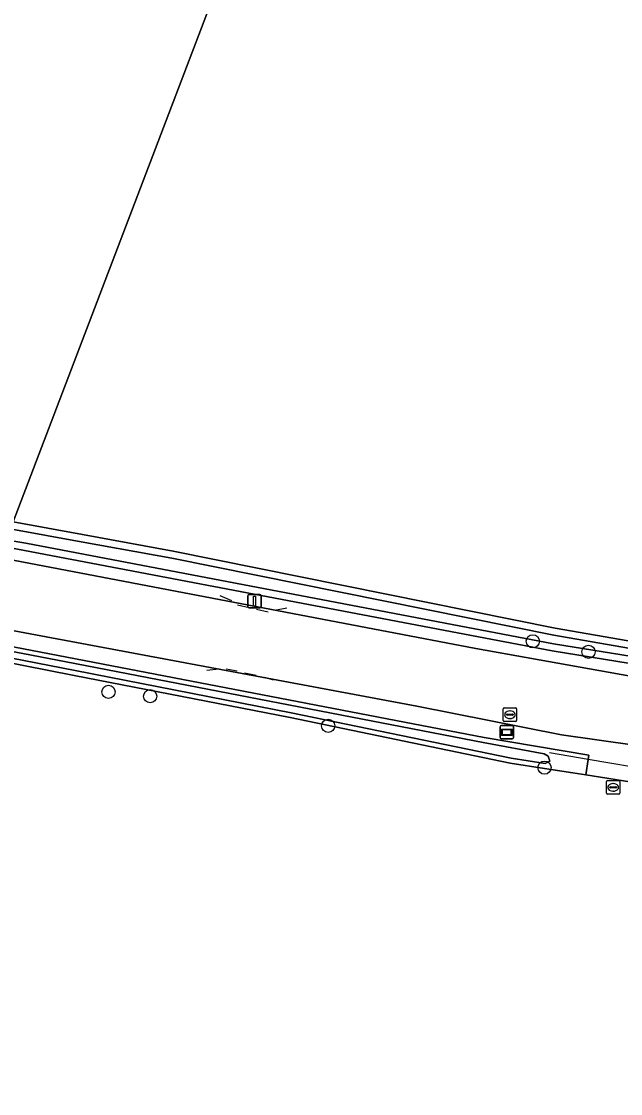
# Model space of a CAD drawing. Extents: x 162879 to 165540, y 384011 to 385181.
# Drawn here: x 164657.4 to 164701.9, y 384581.1 to 384660.6 of the extents above; entities that cross this region are included whole.
import ezdxf

# ---------------------------------------------------------------- set-up
doc = ezdxf.new("R2010")
doc.units = 0
for name, color, linetype in [('IMGEO_Boom', 7, 'Continuous'), ('IMGEO_Bouwland', 7, 'Continuous'), ('IMGEO_Brandkraan', 7, 'Continuous'), ('IMGEO_Duiker', 7, 'Continuous'), ('IMGEO_Erf', 7, 'Continuous'), ('IMGEO_Grasland_agrarisch', 7, 'Continuous'), ('IMGEO_Groenvoorziening', 7, 'Continuous'), ('IMGEO_Hek', 7, 'Continuous'), ('IMGEO_Lichtmast', 7, 'Continuous'), ('IMGEO_Oever', 7, 'Continuous'), ('IMGEO_Rijbaan_lokaal_gesloten', 7, 'Continuous'), ('IMGEO_Rioolput', 7, 'Continuous'), ('IMGEO_Verklikker', 7, 'Continuous'), ('IMGEO_Waterloop', 7, 'Continuous')]:
    doc.layers.add(name, color=color, linetype=linetype)

msp = doc.modelspace()

# ---------------------------------------------------------------- linework, layer by layer
at = {"layer": 'IMGEO_Boom'}
for centre in [(164695.379, 384614.63), (164699.511, 384613.85), (164663.873, 384610.877), (164666.971, 384610.555), (164680.186, 384608.359), (164696.241, 384605.263)]:
    msp.add_circle(centre, 0.489, dxfattribs=at)
at = {"layer": 'IMGEO_Bouwland'}
msp.add_lwpolyline([(164704.34, 384582.884), (164705.212, 384603.802), (164704.293, 384603.945), (164699.302, 384604.72), (164698.349, 384604.868), (164696.24, 384605.195), (164693.705, 384605.589), (164677.363, 384608.975), (164661.324, 384612.106), (164651.774, 384613.97), (164651.739, 384613.001), (164651.658, 384610.771), (164650.079, 384567.275), (164676.326, 384568.556), (164681.473, 384561.414), (164691.481, 384547.526), (164701.77, 384533.246), (164702.816, 384549.427)], close=True, dxfattribs=at)
at = {"layer": 'IMGEO_Brandkraan'}
for p, q in [((164693.177, 384608.76), (164693.177, 384609.612)), ((164693.252, 384609.686), (164694.104, 384609.686)), ((164693.436, 384609.18), (164693.436, 384609.192)), ((164693.479, 384609.229), (164693.877, 384609.229)), ((164693.665, 384609.466), (164693.69, 384609.466)), ((164693.92, 384609.192), (164693.92, 384609.18)), ((164694.178, 384609.612), (164694.178, 384608.76)), ((164694.104, 384608.686), (164693.252, 384608.686)), ((164693.874, 384609.143), (164693.476, 384609.143)), ((164693.688, 384608.906), (164693.663, 384608.906))]:
    msp.add_line(p, q, dxfattribs=at)
for points in [[(164693.177, 384608.76), (164693.177, 384609.612)], [(164693.252, 384609.686), (164694.104, 384609.686)], [(164694.178, 384609.612), (164694.178, 384608.76)], [(164694.104, 384608.686), (164693.252, 384608.686)]]:
    msp.add_lwpolyline(points, dxfattribs=at)
for centre, radius, start, end in [((164693.254, 384609.61), 0.0765, 91.55205, 178.44795), ((164693.254, 384609.61), 0.0765, 91.55205, 178.44795), ((164693.476, 384609.189), 0.0403, 85.87752, 175.75265), ((164693.473, 384609.179), 0.0366, 178.93798, 274.71019), ((164693.877, 384609.186), 0.043, 264.86636, 352.45326), ((164693.881, 384609.191), 0.0386, 1.73085, 96.63898), ((164694.102, 384609.61), 0.0765, 1.55205, 88.44795), ((164694.102, 384609.61), 0.0765, 1.55205, 88.44795), ((164693.254, 384608.762), 0.0765, 181.55205, 268.44795), ((164693.254, 384608.762), 0.0765, 181.55205, 268.44795), ((164694.102, 384608.762), 0.0765, 271.55205, 358.44795), ((164694.102, 384608.762), 0.0765, 271.55205, 358.44795)]:
    msp.add_arc(centre, radius, start, end, dxfattribs=at)
for centre, major_axis, ratio, start_param, end_param in [((164693.664, 384609.186), (-0.387, 0.002), 0.722429, 4.712389, 7.853982), ((164693.689, 384609.186), (-0.39, 0.002), 0.717154, 1.570796, 4.712389)]:
    msp.add_ellipse(centre, major_axis=major_axis, ratio=ratio, start_param=start_param, end_param=end_param, dxfattribs=at)
at = {"layer": 'IMGEO_Duiker'}
msp.add_lwpolyline([(164704.462, 384605.035), (164699.482, 384605.875), (164696.617, 384606.359)], dxfattribs=at)
at = {"layer": 'IMGEO_Erf'}
msp.add_lwpolyline([(164673.996, 384668.59), (164656.8, 384623.486), (164661.945, 384622.55), (164668.677, 384621.324), (164697.029, 384615.614), (164712.586, 384612.903), (164718.166, 384612.718), (164728.362, 384611.573), (164751.204, 384609.446), (164756.214, 384608.979), (164756.523, 384609.071), (164764.457, 384624.117), (164762.441, 384625.246), (164764.336, 384628.811), (164766.62, 384627.6), (164768.156, 384630.831), (164767.357, 384631.963), (164766.991, 384632.482), (164769.378, 384635.675), (164770.372, 384635.494), (164772.097, 384635.181)], dxfattribs=at)
at = {"layer": 'IMGEO_Grasland_agrarisch'}
msp.add_lwpolyline([(164656.8, 384623.486), (164673.996, 384668.59), (164709.779, 384720.644), (164704.785, 384724.19), (164697.199, 384729.576), (164693.35, 384732.76), (164690.96, 384734.74), (164685.893, 384738.93), (164685.72, 384739.073), (164684.383, 384738.489), (164683.124, 384737.94), (164638.657, 384720.127)], dxfattribs=at)
at = {"layer": 'IMGEO_Groenvoorziening'}
for points in [[(164657.639, 384621.376), (164642.593, 384624.243), (164642.455, 384623.395), (164648.731, 384622.194), (164691.159, 384614.088), (164702.624, 384612.041), (164716.129, 384610.338), (164752.337, 384606.295), (164754.521, 384605.916), (164755.541, 384605.932), (164758.618, 384607.284), (164760.32, 384608.3), (164761.331, 384609.016)], [(164712.205, 384611.432), (164696.81, 384613.914), (164657.639, 384621.376)], [(164792.125, 384594.918), (164772.278, 384598.314), (164751.734, 384601.092), (164751.699, 384601.096), (164708.341, 384606.164), (164697.516, 384607.7), (164686.766, 384609.817), (164640.822, 384618.398)], [(164641.206, 384617.223), (164660.787, 384613.456), (164691.763, 384607.496), (164699.531, 384606.191), (164699.482, 384605.875), (164699.302, 384604.72), (164704.293, 384603.945), (164704.462, 384605.035), (164704.512, 384605.354), (164708.228, 384604.73), (164748.449, 384600.136), (164755.314, 384599.284), (164772.817, 384597.113), (164772.857, 384597.106), (164772.903, 384597.095), (164772.947, 384597.079), (164772.99, 384597.059), (164773.032, 384597.036), (164773.071, 384597.009)]]:
    msp.add_lwpolyline(points, dxfattribs=at)
at = {"layer": 'IMGEO_Hek'}
for points in [[(164672.146, 384618.032), (164673.012, 384617.663)], [(164673.455, 384617.331), (164674.321, 384617.147)], [(164674.873, 384617.018), (164675.74, 384616.816)], [(164676.348, 384616.963), (164677.103, 384617.11)], [(164671.17, 384612.485), (164672.054, 384612.577)], [(164672.607, 384612.577), (164673.418, 384612.448)], [(164673.971, 384612.282), (164674.835, 384612.117)], [(164675.463, 384611.969), (164676.09, 384611.766)]]:
    msp.add_lwpolyline(points, dxfattribs=at)
at = {"layer": 'IMGEO_Lichtmast'}
for p, q in [((164674.217, 384617.21), (164674.217, 384618.01)), ((164674.217, 384618.01), (164674.217, 384617.21)), ((164674.317, 384618.11), (164675.107, 384618.11)), ((164675.107, 384618.11), (164674.317, 384618.11)), ((164675.207, 384618.01), (164675.207, 384617.21)), ((164675.207, 384617.21), (164675.207, 384618.01)), ((164675.107, 384617.11), (164674.317, 384617.11)), ((164674.317, 384617.11), (164675.107, 384617.11))]:
    msp.add_line(p, q, dxfattribs=at)
msp.add_lwpolyline([(164674.637, 384617.985), (164674.787, 384617.985), (164674.787, 384617.235), (164674.637, 384617.235), (164674.637, 384617.985)], dxfattribs=at)
for centre, start, end in [((164674.317, 384618.01), 90, 180), ((164674.317, 384618.01), 90, 180), ((164675.107, 384618.01), 0, 90), ((164675.107, 384618.01), 360, 90), ((164674.317, 384617.21), 180, 270), ((164674.317, 384617.21), 180, 270), ((164675.107, 384617.21), 270, 0), ((164675.107, 384617.21), 270, 0)]:
    msp.add_arc(centre, 0.1, start, end, dxfattribs=at)
at = {"layer": 'IMGEO_Oever'}
for points in [[(164646.338, 384625.391), (164644.933, 384625.647), (164642.853, 384625.841), (164642.593, 384624.243), (164657.639, 384621.376), (164696.81, 384613.914), (164712.205, 384611.432), (164712.395, 384612.167), (164712.586, 384612.903), (164697.029, 384615.614), (164668.677, 384621.324), (164661.945, 384622.55), (164656.8, 384623.486)], [(164656.704, 384622.956), (164661.848, 384622.02), (164668.576, 384620.795), (164696.93, 384615.084), (164711.448, 384612.554), (164711.739, 384612.472), (164711.799, 384612.302), (164711.676, 384612.144), (164711.377, 384612.111), (164696.903, 384614.445), (164657.74, 384621.905), (164643.652, 384624.27), (164643.505, 384624.48), (164643.643, 384624.708), (164643.866, 384624.838), (164645.029, 384624.815), (164646.241, 384624.666)], [(164660.787, 384613.456), (164641.206, 384617.223), (164640.857, 384617.255), (164640.767, 384616.412), (164640.727, 384616.045), (164651.774, 384613.97), (164661.324, 384612.106), (164677.363, 384608.975), (164693.705, 384605.589), (164696.24, 384605.195), (164698.349, 384604.868), (164699.302, 384604.72), (164699.482, 384605.875), (164699.531, 384606.191), (164691.763, 384607.496)], [(164660.718, 384613.096), (164691.698, 384607.135), (164696.222, 384606.281), (164696.522, 384606.107), (164696.653, 384605.74), (164696.296, 384605.557), (164693.77, 384605.95), (164677.435, 384609.334), (164661.394, 384612.466), (164651.843, 384614.33), (164641.565, 384616.26), (164641.236, 384616.407), (164641.17, 384616.643), (164641.359, 384616.797), (164641.775, 384616.74)]]:
    msp.add_lwpolyline(points, close=True, dxfattribs=at)
at = {"layer": 'IMGEO_Rijbaan_lokaal_gesloten'}
msp.add_lwpolyline([(164633.612, 384619.597), (164633.838, 384619.561), (164634.063, 384619.524), (164640.082, 384618.521), (164640.822, 384618.398), (164686.766, 384609.817), (164697.516, 384607.7), (164708.341, 384606.164), (164751.699, 384601.096), (164752.337, 384606.295), (164716.129, 384610.338), (164702.624, 384612.041), (164691.159, 384614.088), (164648.731, 384622.194), (164642.455, 384623.395)], dxfattribs=at)
at = {"layer": 'IMGEO_Rioolput'}
for p, q in [((164700.84, 384603.371), (164700.84, 384604.223)), ((164700.915, 384604.297), (164701.767, 384604.297)), ((164701.099, 384603.791), (164701.099, 384603.803)), ((164701.537, 384603.754), (164701.139, 384603.754)), ((164701.142, 384603.84), (164701.54, 384603.84)), ((164701.328, 384604.077), (164701.353, 384604.077)), ((164701.583, 384603.803), (164701.583, 384603.791)), ((164701.841, 384604.223), (164701.841, 384603.371)), ((164701.767, 384603.297), (164700.915, 384603.297)), ((164701.351, 384603.517), (164701.326, 384603.517))]:
    msp.add_line(p, q, dxfattribs=at)
for points in [[(164700.84, 384603.371), (164700.84, 384604.223)], [(164700.915, 384604.297), (164701.767, 384604.297)], [(164701.841, 384604.223), (164701.841, 384603.371)], [(164701.767, 384603.297), (164700.915, 384603.297)]]:
    msp.add_lwpolyline(points, dxfattribs=at)
for centre, radius, start, end in [((164700.917, 384604.221), 0.0765, 91.55205, 178.44795), ((164700.917, 384604.221), 0.0765, 91.55205, 178.44795), ((164701.139, 384603.8), 0.0403, 85.87752, 175.75265), ((164701.136, 384603.79), 0.0366, 178.93798, 274.71019), ((164701.54, 384603.797), 0.043, 264.86636, 352.45326), ((164701.544, 384603.802), 0.0386, 1.73085, 96.63898), ((164701.765, 384604.221), 0.0765, 1.55205, 88.44795), ((164701.765, 384604.221), 0.0765, 1.55205, 88.44795), ((164700.917, 384603.373), 0.0765, 181.55205, 268.44795), ((164700.917, 384603.373), 0.0765, 181.55205, 268.44795), ((164701.765, 384603.373), 0.0765, 271.55205, 358.44795), ((164701.765, 384603.373), 0.0765, 271.55205, 358.44795)]:
    msp.add_arc(centre, radius, start, end, dxfattribs=at)
for centre, major_axis, ratio, start_param, end_param in [((164701.327, 384603.797), (-0.387, 0.002), 0.722429, 4.712389, 7.853982), ((164701.352, 384603.797), (-0.39, 0.002), 0.717154, 1.570796, 4.712389)]:
    msp.add_ellipse(centre, major_axis=major_axis, ratio=ratio, start_param=start_param, end_param=end_param, dxfattribs=at)
at = {"layer": 'IMGEO_Verklikker'}
for p, q in [((164693.046, 384608.386), (164693.836, 384608.386)), ((164693.836, 384608.386), (164693.046, 384608.386)), ((164692.946, 384607.486), (164692.946, 384608.286)), ((164692.946, 384608.286), (164692.946, 384607.486)), ((164693.936, 384608.286), (164693.936, 384607.486)), ((164693.936, 384607.486), (164693.936, 384608.286)), ((164693.836, 384607.386), (164693.046, 384607.386)), ((164693.046, 384607.386), (164693.836, 384607.386))]:
    msp.add_line(p, q, dxfattribs=at)
for points in [[(164693.047, 384608.118), (164693.835, 384608.118), (164693.835, 384607.654), (164693.047, 384607.654), (164693.047, 384608.118)], [(164693.112, 384608.053), (164693.112, 384607.719), (164693.77, 384607.719), (164693.77, 384608.053), (164693.112, 384608.053)]]:
    msp.add_lwpolyline(points, dxfattribs=at)
for centre, start, end in [((164693.046, 384608.286), 90, 180), ((164693.046, 384608.286), 90, 180), ((164693.836, 384608.286), 0, 90), ((164693.836, 384608.286), 360, 90), ((164693.046, 384607.486), 180, 270), ((164693.046, 384607.486), 180, 270), ((164693.836, 384607.486), 270, 0), ((164693.836, 384607.486), 270, 0)]:
    msp.add_arc(centre, 0.1, start, end, dxfattribs=at)
at = {"layer": 'IMGEO_Waterloop'}
for points in [[(164668.576, 384620.795), (164661.848, 384622.02), (164656.704, 384622.956), (164646.241, 384624.666), (164645.029, 384624.815), (164643.866, 384624.838), (164643.643, 384624.708), (164643.505, 384624.48), (164643.652, 384624.27), (164657.74, 384621.905), (164696.903, 384614.445), (164711.377, 384612.111), (164711.676, 384612.144), (164711.799, 384612.302), (164711.739, 384612.472), (164711.448, 384612.554), (164696.93, 384615.084)], [(164660.718, 384613.096), (164641.775, 384616.74), (164641.359, 384616.797), (164641.17, 384616.643), (164641.236, 384616.407), (164641.565, 384616.26), (164651.843, 384614.33), (164661.394, 384612.466), (164677.435, 384609.334), (164693.77, 384605.95), (164696.296, 384605.557), (164696.653, 384605.74), (164696.522, 384606.107), (164696.222, 384606.281), (164691.698, 384607.135)]]:
    msp.add_lwpolyline(points, close=True, dxfattribs=at)

doc.saveas('drawing.dxf')
